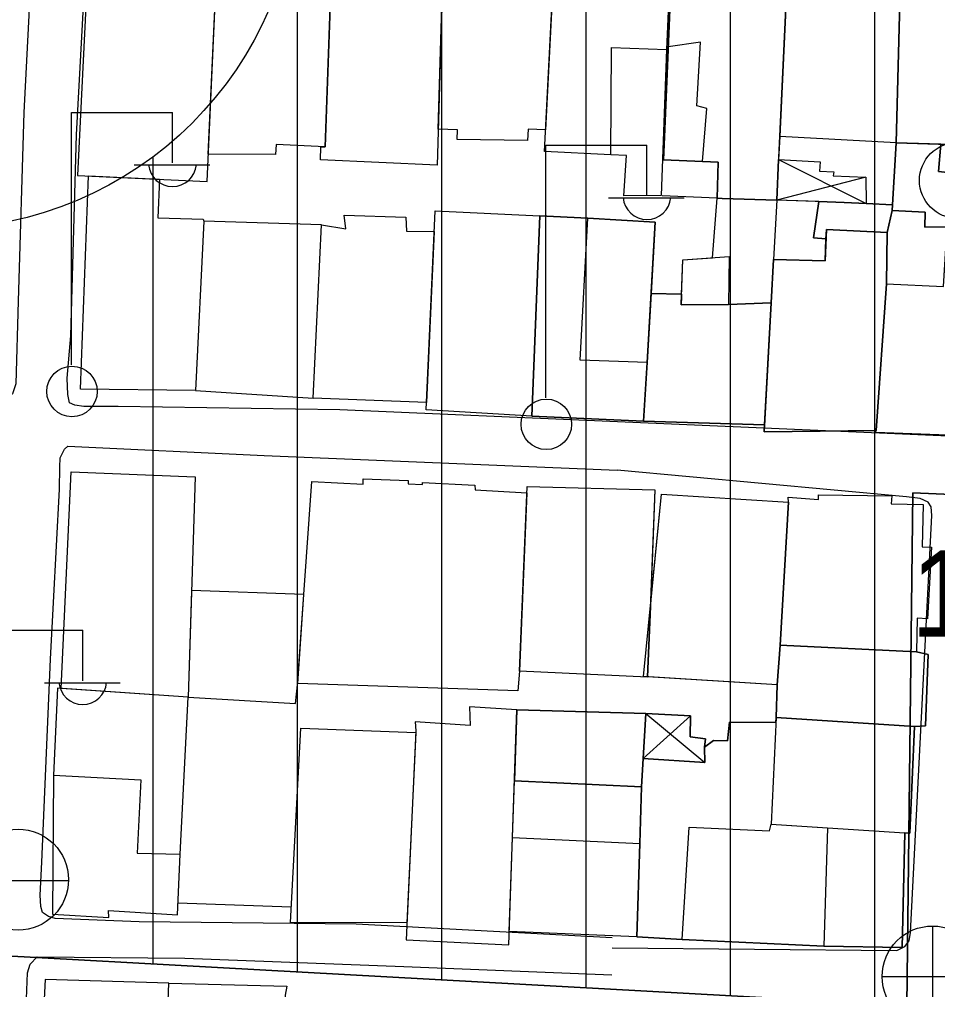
# Model space of a CAD drawing. Extents: x 417997 to 421451, y 4451742 to 4455216.
# Drawn here: x 420704.4 to 420768, y 4452436.9 to 4452504.1 of the extents above; entities that cross this region are included whole.
import ezdxf

# ---------------------------------------------------------------- set-up
doc = ezdxf.new("R2010")
doc.units = 0
for name, color, linetype in [('ADA', 7, 'Continuous'), ('B_Mesken', 7, 'Continuous'), ('B_Sundurma', 7, 'Continuous'), ('B_Teras', 7, 'Continuous'), ('PL_AYA_PARK_DINLENME', 7, 'Continuous'), ('PL_KON_MEV_350', 7, 'Continuous'), ('PL_SAY_ILKOGRETIM', 7, 'Continuous'), ('S_Elektrik_Diregi', 7, 'Continuous'), ('S_Rogar_Kapagi', 7, 'Continuous'), ('S_Rogar_Kapagi_Buski', 7, 'Continuous'), ('S_Tek_Agac', 7, 'Continuous'), ('Sinir_Duvar_tek_tarafa_ait', 7, 'Continuous'), ('Sinir_Tel_bir_taraf', 7, 'Continuous'), ('SM_DAIRE', 7, 'Continuous'), ('TR_ORTAYOGUNKONUT', 7, 'Continuous'), ('Y_Kot_Noktasi', 7, 'Continuous'), ('Yol_Sose', 7, 'Continuous')]:
    doc.layers.add(name, color=color, linetype=linetype)

msp = doc.modelspace()

# ---------------------------------------------------------------- linework, layer by layer
at = {"layer": 'ADA'}
for p, q in [((420765.861, 4452435.833), (420766.279, 4452471.348)), ((420765.861, 4452435.833), (420766.279, 4452471.348)), ((420766.279, 4452471.348), (420806.634, 4452469.622)), ((420766.279, 4452471.348), (420806.634, 4452469.622)), ((420655.244, 4452441.924), (420765.861, 4452435.833)), ((420655.244, 4452441.924), (420765.861, 4452435.833))]:
    msp.add_line(p, q, dxfattribs=at)
at = {"layer": 'B_Mesken'}
for points in [[(420709.183, 4452509.27), (420708.4, 4452493.334), (420717.378, 4452492.91), (420718.11, 4452508.838)], [(420718.11, 4452508.838), (420720.291, 4452508.792), (420720.326, 4452508.45), (420726.027, 4452508.27), (420725.566, 4452495.308), (420722.163, 4452495.48), (420722.123, 4452494.782), (420717.465, 4452494.806)], [(420726.027, 4452508.27), (420733.745, 4452508.148), (420733.318, 4452494.036), (420725.239, 4452494.424), (420725.265, 4452495.323), (420725.566, 4452495.308)], [(420733.745, 4452508.148), (420741.401, 4452507.857), (420740.834, 4452496.494), (420739.628, 4452496.545), (420739.586, 4452495.746), (420734.698, 4452495.817), (420734.738, 4452496.491), (420733.394, 4452496.536)], [(420745.361, 4452494.77), (420740.76, 4452494.993), (420741.417, 4452508.168), (420749.465, 4452507.921), (420749.215, 4452502.065), (420748.848, 4452491.94), (420746.249, 4452491.912), (420746.434, 4452494.706)], [(420745.361, 4452494.77), (420740.76, 4452494.993), (420741.417, 4452508.168), (420749.465, 4452507.921), (420749.215, 4452502.065), (420748.848, 4452491.94), (420746.249, 4452491.912), (420746.434, 4452494.706)], [(420765.123, 4452495.599), (420757.049, 4452496.024), (420757.581, 4452507.42), (420757.584, 4452507.739), (420765.422, 4452507.142)], [(420765.422, 4452507.142), (420765.123, 4452495.599), (420757.049, 4452496.024), (420757.581, 4452507.42), (420757.584, 4452507.739)], [(420756.843, 4452491.617), (420757.581, 4452507.42), (420749.544, 4452507.603), (420749.318, 4452502.029), (420749.073, 4452496.005), (420749.008, 4452494.41), (420752.787, 4452494.264), (420752.717, 4452491.764), (420753.071, 4452491.731)], [(420756.843, 4452491.617), (420753.071, 4452491.731), (420752.717, 4452491.764), (420752.787, 4452494.264), (420749.008, 4452494.41), (420749.073, 4452496.005), (420749.318, 4452502.029), (420749.544, 4452507.603), (420757.581, 4452507.42), (420757.049, 4452496.024), (420756.975, 4452494.43)], [(420765.123, 4452495.599), (420773.196, 4452495.333), (420772.819, 4452497.057), (420773.402, 4452506.455), (420773.394, 4452506.953), (420765.422, 4452507.142)], [(420773.402, 4452506.47), (420773.401, 4452506.455), (420773.149, 4452502.378), (420772.819, 4452497.057), (420773.196, 4452495.333), (420768.225, 4452495.497), (420765.123, 4452495.599), (420765.422, 4452507.142), (420773.394, 4452506.953)], [(420765.123, 4452495.599), (420764.837, 4452490.911), (420767.136, 4452490.787), (420767.101, 4452489.74), (420768.657, 4452489.772), (420768.73, 4452490.96), (420768.881, 4452493.515), (420768.051, 4452493.599), (420768.225, 4452495.497)], [(420768.225, 4452495.497), (420768.051, 4452493.599), (420768.881, 4452493.515), (420768.73, 4452490.96), (420768.657, 4452489.773), (420767.101, 4452489.74), (420767.136, 4452490.788), (420764.837, 4452490.911), (420764.861, 4452491.303), (420765.123, 4452495.599)], [(420716.581, 4452478.441), (420708.606, 4452478.537), (420709.173, 4452493.297), (420714.071, 4452493.066), (420713.959, 4452490.395), (420717.118, 4452490.3), (420717.145, 4452490.168)], [(420752.396, 4452487.636), (420752.717, 4452491.764), (420756.843, 4452491.617), (420756.626, 4452487.516), (420756.459, 4452484.496), (420753.508, 4452484.382), (420750.224, 4452484.374), (420750.245, 4452484.947), (420750.342, 4452487.491)], [(420756.843, 4452491.617), (420756.626, 4452487.516), (420756.459, 4452484.496), (420753.508, 4452484.382), (420750.224, 4452484.374), (420750.245, 4452484.947), (420750.251, 4452485.099), (420750.342, 4452487.491), (420752.396, 4452487.636), (420752.717, 4452491.764), (420753.071, 4452491.731)], [(420761.524, 4452491.457), (420759.754, 4452491.518), (420759.383, 4452489.016), (420760.258, 4452488.946), (420760.286, 4452489.578), (420764.501, 4452489.373), (420764.837, 4452490.911), (420764.861, 4452491.303), (420763.031, 4452491.399)], [(420761.524, 4452491.457), (420763.031, 4452491.399), (420764.861, 4452491.303), (420764.837, 4452490.911), (420764.501, 4452489.373), (420760.286, 4452489.578), (420760.258, 4452488.946), (420759.383, 4452489.016), (420759.754, 4452491.518)], [(420764.443, 4452485.821), (420768.404, 4452485.629), (420768.73, 4452490.96), (420772.53, 4452490.78), (420771.826, 4452475.235), (420763.72, 4452475.519), (420763.736, 4452475.664)], [(420772.53, 4452490.78), (420772.291, 4452485.511), (420771.837, 4452475.477), (420771.826, 4452475.235), (420763.72, 4452475.519), (420763.736, 4452475.664), (420764.443, 4452485.821), (420768.404, 4452485.629), (420768.657, 4452489.773), (420768.73, 4452490.96)], [(420725.3, 4452489.913), (420726.997, 4452489.635), (420726.878, 4452490.588), (420731.139, 4452490.444), (420731.199, 4452489.474), (420733.112, 4452489.458), (420732.576, 4452477.599), (420724.725, 4452477.897)], [(420739.873, 4452476.662), (420732.554, 4452477.097), (420733.177, 4452490.881), (420740.423, 4452490.546)], [(420739.873, 4452476.662), (420747.612, 4452476.314), (420747.87, 4452480.383), (420748.42, 4452490.096), (420743.753, 4452490.362), (420740.423, 4452490.546)], [(420748.14, 4452485.147), (420747.87, 4452480.383), (420747.612, 4452476.314), (420739.873, 4452476.662), (420740.423, 4452490.546), (420743.753, 4452490.362), (420748.42, 4452490.096)], [(420717.145, 4452490.168), (420716.581, 4452478.441), (420724.725, 4452477.897), (420725.3, 4452489.913)], [(420764.443, 4452485.821), (420764.501, 4452489.373), (420760.286, 4452489.578), (420760.19, 4452487.419), (420756.626, 4452487.516), (420755.966, 4452475.562), (420763.736, 4452475.664)], [(420764.501, 4452489.373), (420764.443, 4452485.821), (420763.736, 4452475.664), (420755.966, 4452475.562), (420755.993, 4452476.052), (420756.459, 4452484.496), (420756.626, 4452487.516), (420760.19, 4452487.419), (420760.258, 4452488.946), (420760.286, 4452489.578)], [(420750.251, 4452485.098), (420748.14, 4452485.147), (420747.87, 4452480.383), (420747.612, 4452476.314), (420755.993, 4452476.052), (420756.459, 4452484.496), (420753.508, 4452484.382), (420750.224, 4452484.374)], [(420750.251, 4452485.099), (420750.245, 4452484.947), (420750.224, 4452484.374), (420753.508, 4452484.382), (420756.459, 4452484.496), (420755.993, 4452476.052), (420747.612, 4452476.314), (420747.87, 4452480.383), (420748.14, 4452485.147)], [(420707.965, 4452472.806), (420716.564, 4452472.456), (420716.059, 4452457.195), (420707.276, 4452457.784)], [(420724.626, 4452472.118), (420728.187, 4452471.934), (420728.195, 4452472.317), (420731.316, 4452472.201), (420731.311, 4452471.968), (420732.31, 4452471.921), (420732.304, 4452472.055), (420735.94, 4452471.869), (420735.95, 4452471.552), (420739.534, 4452471.334), (420739.021, 4452458.998), (420738.9, 4452457.635), (420723.656, 4452458.137), (420724.089, 4452464.312)], [(420739.553, 4452471.792), (420748.41, 4452471.562), (420747.898, 4452458.568), (420739.021, 4452458.998)], [(420748.092, 4452463.475), (420747.899, 4452458.591), (420747.898, 4452458.568), (420739.021, 4452458.998), (420739.553, 4452471.792), (420748.41, 4452471.562)], [(420748.865, 4452471.256), (420757.658, 4452470.688), (420756.999, 4452459.556), (420756.873, 4452458.047), (420747.608, 4452458.609)], [(420757.073, 4452460.791), (420756.873, 4452458.047), (420747.899, 4452458.591), (420748.092, 4452463.475), (420748.865, 4452471.256), (420757.658, 4452470.688)], [(420757.658, 4452470.688), (420757.636, 4452471.046), (420759.73, 4452470.873), (420759.733, 4452471.205), (420764.817, 4452471.145), (420764.773, 4452470.571), (420766.996, 4452470.525), (420766.931, 4452467.599), (420767.557, 4452467.581), (420767.281, 4452462.613), (420766.578, 4452462.658), (420766.519, 4452460.333), (420757.073, 4452460.791)], [(420766.519, 4452460.333), (420757.073, 4452460.791), (420757.658, 4452470.688), (420757.636, 4452471.046), (420759.73, 4452470.873), (420759.733, 4452471.205), (420764.817, 4452471.145), (420764.773, 4452470.571), (420766.996, 4452470.525), (420766.931, 4452467.599), (420767.557, 4452467.581), (420767.281, 4452462.613), (420766.578, 4452462.658)], [(420724.089, 4452464.312), (420716.303, 4452464.568), (420716.059, 4452457.195), (420723.511, 4452456.754), (420723.65, 4452458.042)], [(420757.073, 4452460.791), (420756.873, 4452458.047), (420756.81, 4452455.779), (420766.384, 4452455.157), (420767.161, 4452455.191), (420767.347, 4452460.147), (420766.519, 4452460.333)], [(420756.873, 4452458.047), (420757.073, 4452460.791), (420766.519, 4452460.333), (420767.347, 4452460.147), (420767.161, 4452455.191), (420766.384, 4452455.157), (420756.81, 4452455.779)], [(420706.66, 4452442.161), (420710.571, 4452441.933), (420710.55, 4452442.397), (420715.328, 4452442.117), (420715.508, 4452446.31), (420716.059, 4452457.195), (420707.007, 4452457.813), (420706.738, 4452451.792)], [(420738.846, 4452456.316), (420735.567, 4452456.519), (420735.595, 4452455.226), (420731.795, 4452455.469), (420731.849, 4452454.85), (420731.161, 4452440.371), (420738.281, 4452440.019)], [(420747.477, 4452450.972), (420747.778, 4452456.059), (420738.846, 4452456.316), (420738.675, 4452451.386)], [(420747.778, 4452456.059), (420747.594, 4452452.946), (420747.477, 4452450.972), (420738.675, 4452451.386), (420738.846, 4452456.316)], [(420756.794, 4452455.439), (420753.575, 4452455.464), (420753.443, 4452454.167), (420752.475, 4452454.196), (420751.845, 4452453.713), (420751.858, 4452452.657), (420747.594, 4452452.946), (420747.477, 4452450.972), (420747.359, 4452447.05), (420747.142, 4452440.583), (420750.295, 4452440.402), (420760.109, 4452439.94), (420765.524, 4452439.842), (420765.729, 4452447.789), (420766.06, 4452447.768), (420766.384, 4452455.157), (420756.81, 4452455.779)], [(420756.794, 4452455.439), (420756.81, 4452455.779), (420766.384, 4452455.157), (420766.06, 4452447.768), (420765.729, 4452447.789), (420765.524, 4452439.842), (420760.109, 4452439.94), (420750.295, 4452440.402), (420747.142, 4452440.583), (420747.359, 4452447.049), (420747.477, 4452450.972), (420747.594, 4452452.946), (420751.858, 4452452.657), (420751.845, 4452453.713), (420752.475, 4452454.197), (420753.443, 4452454.167), (420753.575, 4452455.464)], [(420723.872, 4452455.041), (420731.844, 4452454.733), (420731.218, 4452441.564), (420723.156, 4452441.566)], [(420738.675, 4452451.386), (420747.477, 4452450.972), (420747.359, 4452447.05), (420747.142, 4452440.583), (420738.313, 4452440.952), (420738.539, 4452447.464)], [(420738.675, 4452451.386), (420747.477, 4452450.972), (420747.359, 4452447.049), (420747.142, 4452440.583), (420738.314, 4452440.952), (420738.539, 4452447.464)], [(420706.169, 4452437.623), (420705.352, 4452421.541), (420709.482, 4452421.105), (420709.551, 4452420.718), (420714.088, 4452419.888), (420714.733, 4452437.372)], [(420714.733, 4452437.372), (420722.905, 4452437.16), (420722.795, 4452436.545), (420721.505, 4452417.92), (420714.088, 4452419.888)]]:
    msp.add_lwpolyline(points, close=True, dxfattribs=at)
at = {"layer": 'B_Sundurma'}
for p, q in [((420756.975, 4452494.43), (420763.031, 4452491.399)), ((420763.027, 4452493.213), (420756.843, 4452491.617)), ((420747.778, 4452456.059), (420751.858, 4452452.657)), ((420747.594, 4452452.946), (420750.871, 4452455.89))]:
    msp.add_line(p, q, dxfattribs=at)
for points in [[(420756.975, 4452494.43), (420759.865, 4452494.284), (420759.816, 4452493.624), (420760.802, 4452493.585), (420760.765, 4452493.296), (420763.027, 4452493.213), (420763.031, 4452491.399), (420761.524, 4452491.457), (420756.843, 4452491.617)], [(420763.031, 4452491.399), (420761.524, 4452491.457), (420759.754, 4452491.518), (420756.843, 4452491.617), (420756.975, 4452494.43), (420759.865, 4452494.284), (420759.816, 4452493.625), (420760.802, 4452493.585), (420760.765, 4452493.296), (420763.027, 4452493.213)], [(420747.778, 4452456.059), (420747.594, 4452452.946), (420751.858, 4452452.657), (420751.845, 4452453.713), (420751.915, 4452454.311), (420750.845, 4452454.449), (420750.871, 4452455.89)], [(420747.778, 4452456.059), (420750.871, 4452455.89), (420750.845, 4452454.449), (420751.915, 4452454.312), (420751.845, 4452453.713), (420751.858, 4452452.657), (420747.594, 4452452.946)]]:
    msp.add_lwpolyline(points, close=True, dxfattribs=at)
at = {"layer": 'B_Teras'}
for points in [[(420749.008, 4452494.41), (420751.703, 4452494.306), (420752.006, 4452497.971), (420751.317, 4452498.156), (420751.562, 4452502.562), (420749.327, 4452502.25)], [(420745.403, 4452502.205), (420749.215, 4452502.065), (420748.848, 4452491.94), (420746.249, 4452491.912), (420746.434, 4452494.706), (420745.361, 4452494.77)], [(420743.753, 4452490.362), (420748.42, 4452490.096), (420747.87, 4452480.383), (420743.226, 4452480.54)], [(420753.551, 4452487.717), (420753.508, 4452484.382), (420750.224, 4452484.374), (420750.342, 4452487.491)], [(420707.276, 4452457.784), (420707.007, 4452457.813), (420706.738, 4452451.792), (420712.789, 4452451.463), (420712.537, 4452446.386), (420715.508, 4452446.31), (420716.059, 4452457.195)], [(420756.81, 4452455.779), (420756.46, 4452448.382), (420766.06, 4452447.768), (420766.384, 4452455.157)], [(420760.363, 4452448.133), (420760.109, 4452439.94), (420750.295, 4452440.402), (420750.785, 4452448.188), (420756.336, 4452447.923), (420756.46, 4452448.382)], [(420738.539, 4452447.464), (420747.359, 4452447.05), (420747.142, 4452440.583), (420738.313, 4452440.952)]]:
    msp.add_lwpolyline(points, close=True, dxfattribs=at)
at = {"layer": 'PL_AYA_PARK_DINLENME'}
msp.add_lwpolyline([(420655.244, 4452441.924), (420765.861, 4452435.833), (420765.441, 4452400.081), (420680.694, 4452407.016), (420677.5, 4452407.487), (420674.394, 4452408.365), (420671.427, 4452409.636), (420668.648, 4452411.278), (420666.104, 4452413.265), (420663.837, 4452415.563), (420661.886, 4452418.134), (420660.282, 4452420.935), (420659.052, 4452423.92), (420658.217, 4452427.038)], close=True, dxfattribs=at)
msp.add_lwpolyline([(420655.244, 4452441.924), (420765.861, 4452435.833), (420765.441, 4452400.081), (420680.694, 4452407.016), (420677.5, 4452407.487), (420674.394, 4452408.365), (420671.427, 4452409.636), (420668.648, 4452411.278), (420666.104, 4452413.265), (420663.837, 4452415.563), (420661.886, 4452418.134), (420660.282, 4452420.935), (420659.052, 4452423.92), (420658.217, 4452427.038)], close=True, dxfattribs=at)
at = {"layer": 'PL_KON_MEV_350'}
msp.add_lwpolyline([(420816.209, 4452610.426), (420806.634, 4452469.622), (420766.279, 4452471.348), (420765.861, 4452435.833), (420655.244, 4452441.924), (420633.647, 4452550.087), (420735.36, 4452545.722), (420739.671, 4452613.403)], close=True, dxfattribs=at)
at = {"layer": 'PL_SAY_ILKOGRETIM'}
msp.add_lwpolyline([(420765.441, 4452400.081), (420765.861, 4452435.833), (420766.279, 4452471.348), (420806.634, 4452469.622), (420848.099, 4452467.848), (420843.306, 4452403.742), (420832.594, 4452394.585)], close=True, dxfattribs=at)
msp.add_lwpolyline([(420765.441, 4452400.081), (420765.861, 4452435.833), (420766.279, 4452471.348), (420806.634, 4452469.622), (420848.099, 4452467.848), (420843.306, 4452403.742), (420832.594, 4452394.585)], close=True, dxfattribs=at)
at = {"layer": 'S_Elektrik_Diregi'}
for p, q in [((420707.982, 4452480.202), (420707.982, 4452497.702)), ((420707.982, 4452497.702), (420714.982, 4452497.702)), ((420714.982, 4452494.202), (420714.982, 4452497.702)), ((420740.85, 4452477.929), (420740.85, 4452495.429)), ((420740.85, 4452495.429), (420747.85, 4452495.429)), ((420747.85, 4452491.929), (420747.85, 4452495.429)), ((420712.322, 4452494.062), (420717.572, 4452494.062)), ((420745.19, 4452491.789), (420750.44, 4452491.789)), ((420701.765, 4452461.824), (420708.765, 4452461.824)), ((420708.765, 4452458.324), (420708.765, 4452461.824)), ((420706.105, 4452458.184), (420711.355, 4452458.184))]:
    msp.add_line(p, q, dxfattribs=at)
for centre in [(420708.018, 4452478.367), (420740.886, 4452476.093)]:
    msp.add_circle(centre, 1.75, dxfattribs=at)
for centre in [(420714.983, 4452494.215), (420747.851, 4452491.941), (420708.766, 4452458.337)]:
    msp.add_arc(centre, 1.658, 184.83843, 355.14641, dxfattribs=at)
at = {"layer": 'S_Rogar_Kapagi'}
msp.add_line((420700.765, 4452444.481), (420707.765, 4452444.481), dxfattribs=at)
msp.add_circle((420704.281, 4452444.545), 3.5, dxfattribs=at)
at = {"layer": 'S_Rogar_Kapagi_Buski'}
for p, q in [((420767.647, 4452441.333), (420767.647, 4452434.333)), ((420764.147, 4452437.833), (420771.147, 4452437.833))]:
    msp.add_line(p, q, dxfattribs=at)
msp.add_circle((420767.647, 4452437.833), 3.5, dxfattribs=at)
at = {"layer": 'S_Tek_Agac'}
msp.add_circle((420769.358, 4452492.988), 2.625, dxfattribs=at)
at = {"layer": 'Sinir_Duvar_tek_tarafa_ait'}
msp.add_lwpolyline([(420752.717, 4452491.764), (420748.907, 4452491.924)], dxfattribs=at)
at = {"layer": 'Sinir_Tel_bir_taraf'}
msp.add_lwpolyline([(420723.213, 4452442.646), (420715.363, 4452442.923)], dxfattribs=at)
at = {"layer": 'SM_DAIRE'}
msp.add_circle((420698.657, 4452514.632), 25, dxfattribs=at)
msp.add_circle((420698.657, 4452514.632), 25, dxfattribs=at)
at = {"layer": 'TR_ORTAYOGUNKONUT'}
for p, q in [((420743.647, 4452437.056), (420743.647, 4452613.249)), ((420743.647, 4452437.056), (420743.647, 4452613.249)), ((420753.647, 4452436.505), (420753.647, 4452612.86)), ((420753.647, 4452436.505), (420753.647, 4452612.86)), ((420763.647, 4452435.955), (420763.647, 4452612.471)), ((420763.647, 4452435.955), (420763.647, 4452612.471)), ((420733.647, 4452437.607), (420733.647, 4452545.795)), ((420733.647, 4452437.607), (420733.647, 4452545.795)), ((420723.647, 4452438.157), (420723.647, 4452513.929)), ((420723.647, 4452438.157), (420723.647, 4452513.929)), ((420713.647, 4452438.708), (420713.647, 4452494.624)), ((420713.647, 4452438.708), (420713.647, 4452494.624))]:
    msp.add_line(p, q, dxfattribs=at)
at = {"layer": 'Yol_Sose'}
for points in [[(420745.821, 4452476.254), (420726.576, 4452477.094), (420711.216, 4452477.321), (420708.846, 4452477.337), (420708.222, 4452477.419), (420707.848, 4452477.578), (420707.723, 4452478.165), (420707.685, 4452479.299), (420707.933, 4452482.214), (420708.342, 4452496.144), (420709.004, 4452508.483), (420709.062, 4452509.244), (420709.254, 4452509.563), (420709.657, 4452509.774), (420722.708, 4452509.158), (420746.16, 4452508.581)], [(420746.16, 4452508.581), (420798.888, 4452505.558), (420799.272, 4452505.482), (420799.632, 4452505.293), (420799.815, 4452504.907), (420799.864, 4452504.465), (420798.846, 4452475.307), (420798.617, 4452474.837), (420798.347, 4452474.483), (420797.922, 4452474.222), (420797.047, 4452474.043), (420745.821, 4452476.254)], [(420705.222, 4452508.034), (420704.671, 4452497.695), (420704.281, 4452484.625), (420704.126, 4452478.895), (420703.908, 4452478.198), (420703.637, 4452478.009), (420702.947, 4452477.879), (420691.532, 4452478.136), (420671.357, 4452478.637), (420650.414, 4452479.718), (420647.797, 4452480.106), (420645.957, 4452480.333), (420645.289, 4452480.521), (420644.717, 4452480.851), (420644.324, 4452481.402), (420643.401, 4452486.62)], [(420705.933, 4452445.75), (420706.537, 4452459.821), (420707.161, 4452471.596), (420707.173, 4452473.128), (420707.2, 4452473.76), (420707.495, 4452474.365), (420707.733, 4452474.573), (420721.333, 4452473.939), (420745.786, 4452472.91)], [(420745.439, 4452439.831), (420765.166, 4452439.637), (420765.719, 4452439.913), (420766.016, 4452440.307), (420766.124, 4452440.894), (420767.593, 4452469.771), (420767.535, 4452470.372), (420767.333, 4452470.694), (420766.786, 4452470.955), (420765.841, 4452471.078), (420745.786, 4452472.91)], [(420745.446, 4452440.521), (420727.705, 4452441.462), (420712.681, 4452441.63), (420706.86, 4452441.856), (420706.382, 4452441.983), (420705.976, 4452442.28), (420705.868, 4452442.694), (420705.823, 4452443.479), (420705.933, 4452445.75)], [(420704.522, 4452421.842), (420704.839, 4452435.693), (420704.932, 4452438.081), (420705.117, 4452438.696), (420705.595, 4452439.194), (420715.846, 4452439.098), (420731.007, 4452438.527), (420745.419, 4452437.94)]]:
    msp.add_lwpolyline(points, dxfattribs=at)

# ---------------------------------------------------------------- texts
at = {"layer": 'Y_Kot_Noktasi'}
msp.add_text('129.75 ', height=6, dxfattribs=at).set_placement((420766.125, 4452461.369))

doc.saveas('drawing.dxf')
